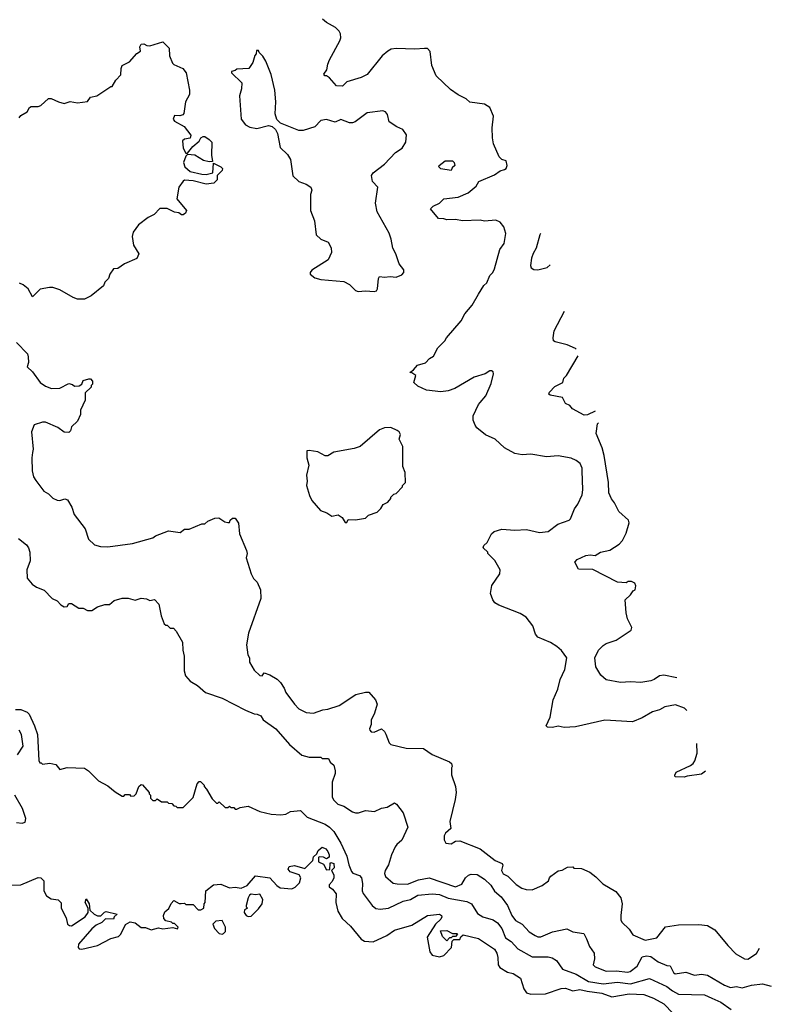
# Model space of a CAD drawing. Extents: x 2239805 to 2396427, y 665731 to 772158.
# Tile 323 of 326: x 2368607 to 2373796, y 743902 to 750702. Entities that reach past the tile are written whole.
import ezdxf

# ---------------------------------------------------------------- set-up
doc = ezdxf.new("R2010")
doc.units = 0

msp = doc.modelspace()

# ---------------------------------------------------------------- linework, layer by layer
at = {"layer": '0CON05XD'}
for points in [[(2373213.1, 745930.1), (2373195.8, 745945.8), (2373135, 745970), (2373060, 745955), (2373023.9, 745936.1), (2372975, 745921.2), (2372905, 745880), (2372838.3, 745851.7), (2372646.4, 745863.6), (2372445, 745817.5), (2372365, 745812.5), (2372325, 745822.5), (2372285, 745813.3), (2372250, 745815), (2372242.5, 745825), (2372270, 745885), (2372290, 746005), (2372321.7, 746078.3), (2372337.5, 746145), (2372370, 746215), (2372383.8, 746295), (2372346.7, 746345), (2372315, 746373.8), (2372271.2, 746401.2), (2372185, 746437.5), (2372168.3, 746458.3), (2372150, 746515), (2372102.5, 746575), (2372061.7, 746601.7), (2371915, 746658.8), (2371887.5, 746675), (2371872.5, 746695), (2371858.3, 746738.3), (2371866.7, 746795), (2371922.5, 746875), (2371923, 746903), (2371886.4, 746966.4), (2371840, 747015), (2371840, 747025), (2371807.5, 747055), (2371810.7, 747069.3), (2371835, 747090), (2371865, 747150), (2371883, 747167), (2371935, 747182.5), (2372025, 747176.7), (2372105, 747180), (2372195, 747161.2), (2372255, 747166.7), (2372321.7, 747218.3), (2372400, 747245), (2372410, 747255), (2372436.4, 747323.6), (2372460, 747355), (2372489.7, 747420.3), (2372495.7, 747455), (2372490.8, 747585), (2372489.2, 747605), (2372475.6, 747635.6), (2372448.3, 747658.3), (2372414.2, 747674.2), (2372325, 747690), (2372245, 747682), (2372135, 747701.2), (2372075, 747696.7), (2372025, 747706.7), (2371953.9, 747743.9), (2371890, 747805), (2371823.9, 747833.9), (2371764.1, 747884.1), (2371751.7, 747901.7), (2371738.8, 747935), (2371736.7, 747965), (2371773.8, 748045), (2371785, 748057.5), (2371826.2, 748105), (2371861.7, 748188.3), (2371877.5, 748255), (2371875, 748270), (2371865, 748277.5), (2371853.3, 748276.7), (2371820, 748255), (2371745, 748233.3), (2371610, 748155), (2371565, 748137.5), (2371515, 748132.5), (2371415, 748142.5), (2371355, 748170), (2371327.5, 748195), (2371342.5, 748245), (2371315, 748262.5), (2371300, 748265), (2371325, 748282.5), (2371353.9, 748316.1), (2371408.3, 748331.7), (2371437, 748363), (2371463, 748377), (2371493.9, 748436.1), (2371542.5, 748485), (2371552.5, 748505), (2371655, 748622.5), (2371679.3, 748670.7), (2371730.7, 748729.3), (2371773.9, 748806.1), (2371812.5, 748865), (2371832.5, 748885), (2371852.5, 748935), (2371872.5, 748955), (2371885, 748980), (2371922.5, 749115), (2371952.5, 749155), (2371963.3, 749225), (2371948.3, 749271.7), (2371925, 749302.5), (2371895, 749317.5), (2371815, 749310), (2371785, 749316.7), (2371665, 749313.3), (2371615, 749322.5), (2371555, 749320), (2371535, 749327.5), (2371498.3, 749328.3), (2371442.5, 749395), (2371462.5, 749415), (2371504.4, 749435.6), (2371535, 749465.6), (2371635, 749476), (2371702.5, 749505), (2371757.7, 749552.3), (2371777.5, 749585), (2371885, 749630), (2371925, 749658.8), (2371955, 749666.2), (2371966.2, 749675), (2371972, 749695), (2371966.2, 749726.2), (2371935, 749736.7), (2371916.7, 749755), (2371878.8, 749845), (2371871.2, 749885), (2371870, 749955), (2371877.5, 750035), (2371852.5, 750095), (2371815, 750117.5), (2371715, 750132.5), (2371690, 750155), (2371635, 750182.5), (2371580.7, 750220.7), (2371482.5, 750315), (2371453.3, 750385), (2371441.7, 750481.7), (2371421.7, 750501.7), (2371401.7, 750501.7), (2371335, 750498), (2371205, 750503.8), (2371172.3, 750497.7), (2371147.5, 750485), (2371108.3, 750451.7), (2371005, 750322.5), (2370965, 750302.5), (2370865, 750273.3), (2370835, 750243.8), (2370795, 750244), (2370745, 750300), (2370725, 750313.8), (2370712.5, 750315), (2370707.5, 750325), (2370726.7, 750355), (2370733.8, 750395), (2370746.7, 750425), (2370816.2, 750555), (2370823.6, 750576.4), (2370821.2, 750605), (2370812.3, 750622.3), (2370786.8, 750646.8), (2370725, 750681.4), (2370697.5, 750705)], [(2368602.5, 750025), (2368615, 750040), (2368657.5, 750065), (2368673.6, 750096.4), (2368685, 750102.5), (2368735, 750102.5), (2368751.7, 750108.3), (2368805, 750157.5), (2368825, 750157.5), (2368874.1, 750134.1), (2368915, 750123.3), (2368955, 750137.5), (2369005, 750127.5), (2369075, 750137.5), (2369095, 750167.5), (2369140, 750175), (2369235, 750240), (2369245, 750240), (2369270, 750285), (2369305, 750320), (2369306.7, 750365), (2369313.9, 750386.1), (2369365, 750410), (2369415, 750467.5), (2369440, 750485), (2369436.7, 750515), (2369445, 750533.3), (2369465, 750536), (2369485, 750523.8), (2369505, 750521.2), (2369595, 750550), (2369638, 750505), (2369641.7, 750451.7), (2369661.7, 750401.7), (2369671.7, 750391.7), (2369732.5, 750365), (2369756.7, 750335), (2369780, 750215), (2369778.8, 750185), (2369751.2, 750135), (2369740, 750055), (2369732.5, 750045), (2369713, 750037), (2369675, 750040), (2369666.7, 750015), (2369675, 750000), (2369743.2, 749963.2), (2369788, 749905), (2369785, 749883.3), (2369745, 749876), (2369731.2, 749865), (2369736.2, 749815), (2369755, 749780), (2369765, 749780), (2369801.2, 749825), (2369845, 749862.5), (2369858, 749885), (2369874.6, 749895.4), (2369885, 749894.4), (2369915.4, 749875.4), (2369933.8, 749855), (2369930.8, 749765), (2369937.5, 749722.5), (2369915, 749720), (2369875, 749728.8), (2369815, 749765.8), (2369765, 749770), (2369755, 749760), (2369738.8, 749715), (2369746.1, 749686.1), (2369785, 749652.5), (2369865, 749633.8), (2369895, 749633.3), (2369940, 749645), (2369945, 749710), (2369996.7, 749685), (2370006.7, 749675), (2370005, 749660), (2369970, 749625), (2369970, 749595), (2369948, 749572), (2369895, 749566), (2369805, 749588.1), (2369745, 749593.3), (2369735, 749586.7), (2369705.9, 749544.1), (2369692, 749465), (2369757.5, 749385), (2369752.5, 749365), (2369736.1, 749353.9), (2369723, 749353), (2369705, 749367.5), (2369675, 749372.5), (2369625, 749397.5), (2369575, 749397.5), (2369535, 749357.5), (2369493.9, 749336.1), (2369426.1, 749283.9), (2369390, 749235), (2369383.3, 749205), (2369392.5, 749145), (2369430, 749085), (2369416.4, 749053.6), (2369330, 749015), (2369285, 748982.5), (2369255, 748980), (2369230, 748945), (2369220, 748915), (2369195, 748890), (2369186.4, 748863.6), (2369100, 748795), (2369055, 748772.5), (2369005, 748772.5), (2368975, 748782.5), (2368885, 748836.7), (2368835, 748853.3), (2368813, 748853), (2368749.3, 748840.7), (2368695, 748787.5), (2368665, 748842.5), (2368630.7, 748870.7), (2368605, 748882.5)], [(2370943.6, 748823.6), (2370995, 748830), (2371055, 748823.8), (2371070, 748830), (2371077.3, 748842.7), (2371083.3, 748915), (2371091.7, 748928.3), (2371125, 748922.5), (2371165, 748927.5), (2371206.4, 748923.6), (2371245, 748940), (2371260, 748955), (2371260, 748975), (2371226.4, 749016.4), (2371203.8, 749085), (2371182, 749125), (2371172, 749185), (2371157.3, 749227.3), (2371075.6, 749375.6), (2371063.1, 749435), (2371078.8, 749545), (2371043.3, 749585), (2371036.7, 749625), (2371047.5, 749645), (2371125, 749703.3), (2371202.5, 749785), (2371246.4, 749813.6), (2371272.5, 749855), (2371276.4, 749906.4), (2371253, 749943), (2371211.2, 749961.2), (2371157, 749997), (2371146.1, 750046.1), (2371132.5, 750065), (2371115, 750073.3), (2371005, 750058), (2370924.1, 749995.9), (2370905, 749988.8), (2370885, 749990), (2370825, 750013.3), (2370785, 749993.3), (2370725, 750012), (2370685, 750006.2), (2370645, 749961.2), (2370565, 749936.7), (2370535, 749936.7), (2370407, 749987), (2370383, 750013), (2370371.7, 750051.7), (2370375.9, 750134.1), (2370368, 750215), (2370343.9, 750323.9), (2370306.1, 750416.1), (2370285, 750450), (2370260, 750475), (2370255, 750490), (2370241.7, 750488.3), (2370240, 750465), (2370230, 750455), (2370217.5, 750405), (2370190, 750365), (2370105, 750360), (2370095, 750350), (2370070, 750345), (2370070, 750335), (2370140, 750265), (2370137.5, 750225), (2370123.8, 750175), (2370136.7, 750015), (2370165, 749976.7), (2370195, 749958.8), (2370245, 749951.2), (2370325, 749970), (2370350, 749965), (2370373, 749943), (2370386.4, 749916.4), (2370405, 749820), (2370455, 749770), (2370477, 749737), (2370493, 749623), (2370533.9, 749583.9), (2370585, 749566.7), (2370617.5, 749545), (2370623.3, 749525), (2370613.8, 749495), (2370614, 749385), (2370643, 749313), (2370653.8, 749215), (2370685, 749186.2), (2370737.5, 749165), (2370756.4, 749126.4), (2370760, 749095), (2370735.9, 749044.1), (2370625, 748972.5), (2370612.5, 748955), (2370612.5, 748945), (2370645, 748920), (2370685, 748906.7), (2370845, 748892.5), (2370885, 748872.5), (2370925, 748832.5), (2370943.6, 748823.6)], [(2371585, 749660), (2371515, 749672.5), (2371500, 749685), (2371502.5, 749695), (2371545, 749726.2), (2371595, 749727.5), (2371607.5, 749715), (2371610, 749695), (2371591.7, 749678.3), (2371585, 749660)], [(2372203, 749226.1), (2372197.5, 749215), (2372173.8, 749125), (2372152.1, 749087.9), (2372141.4, 749055), (2372134, 749005), (2372138.8, 748988.8), (2372156.9, 748976.9), (2372185, 748974.4), (2372249.1, 748990.9), (2372269.9, 749007.9)], [(2372447.9, 748427.1), (2372445, 748430), (2372387, 748457), (2372305, 748477.5), (2372292.5, 748485), (2372290, 748505), (2372297, 748553), (2372367.5, 748689.3)], [(2368585, 748473.3), (2368660, 748395), (2368666.4, 748373.6), (2368666.7, 748335), (2368657.5, 748305), (2368695, 748268.8), (2368747.5, 748195), (2368785, 748170), (2368826.1, 748153.9), (2368885, 748156.2), (2368945, 748190), (2368971.7, 748181.7), (2368985, 748170), (2369016.4, 748173.6), (2369036.4, 748183.6), (2369045, 748210), (2369085, 748222.5), (2369095, 748222.5), (2369110, 748205), (2369110, 748185), (2369100, 748175), (2369100, 748165), (2369060, 748125), (2369060, 748075), (2369027.5, 748005), (2369027.5, 747975), (2369005, 747930), (2368965, 747890), (2368957, 747863), (2368945, 747850), (2368915, 747852.5), (2368870, 747885), (2368785, 747922.5), (2368765, 747922.5), (2368707, 747903), (2368687.5, 747855), (2368700, 747735), (2368696.4, 747713.6), (2368691.2, 747675), (2368693.8, 747585), (2368703.3, 747545), (2368719.3, 747519.3), (2368772.5, 747445), (2368806.1, 747426.1), (2368835, 747397.5), (2368865, 747382.5), (2368885, 747380), (2368918.3, 747391.7), (2368936.4, 747386.4), (2368966.7, 747335), (2368982.5, 747285), (2369060, 747185), (2369083, 747113), (2369123.9, 747073.9), (2369165, 747063.3), (2369215, 747061.2), (2369385, 747083.3), (2369525, 747122.5), (2369545, 747137.5), (2369635, 747172.5), (2369715, 747160), (2369745, 747182.5), (2369777, 747183), (2369865, 747220), (2369885, 747220), (2369905, 747237.5), (2369955, 747260), (2369981.7, 747261.7), (2370023, 747233), (2370045, 747230), (2370055, 747230), (2370060, 747245), (2370075, 747260), (2370095, 747260), (2370116.7, 747225), (2370125, 747150), (2370172.5, 747035), (2370177.5, 747015), (2370170, 746985), (2370204.3, 746875), (2370221.9, 746841.9), (2370246.5, 746816.5), (2370270, 746765), (2370271.2, 746705), (2370186.1, 746463.9), (2370172.5, 746385), (2370182.5, 746315), (2370192.5, 746295), (2370193.3, 746265), (2370225, 746210), (2370265, 746172.5), (2370280, 746170), (2370295, 746190), (2370335, 746177.5), (2370385, 746147.5), (2370407.5, 746125), (2370432.5, 746085), (2370443.3, 746055), (2370503.3, 745975), (2370535, 745943.3), (2370585, 745917.5), (2370635, 745912.5), (2370700, 745935), (2370735, 745940), (2370813.6, 745966.4), (2370928.3, 746041.7), (2370995, 746057.5), (2371017, 746057), (2371063.3, 746005), (2371073.8, 745975), (2371056.6, 745913.4), (2371034.2, 745865), (2371034.2, 745835), (2371022, 745805), (2371023.8, 745795), (2371034.4, 745784.4), (2371055, 745781.1), (2371105, 745803.3), (2371125, 745786.2), (2371135, 745767.5), (2371156.7, 745706.7), (2371170, 745695), (2371275, 745670), (2371395, 745667.5), (2371455, 745627.5), (2371575, 745576.7), (2371587.5, 745565), (2371592.5, 745545), (2371587.5, 745535), (2371587, 745487), (2371616.7, 745405), (2371620, 745365), (2371613.3, 745315), (2371576.2, 745165), (2371583.3, 745115), (2371546.1, 745083.9), (2371536.7, 745065), (2371538.3, 745038.3), (2371550, 745015), (2371585, 745010), (2371615, 745028), (2371645, 745031.2), (2371785, 744976), (2371890, 744895), (2371937.5, 744875), (2371943.3, 744863.3), (2371933.6, 744825), (2371945, 744801.9), (2371976.8, 744786.8), (2372035, 744728.8), (2372073.9, 744703.9), (2372103.6, 744693.6), (2372145, 744692.5), (2372215, 744722.5), (2372257.5, 744755), (2372263.9, 744776.1), (2372273.9, 744786.1), (2372325, 744822.5), (2372351.7, 744828.3), (2372388.3, 744848.3), (2372425, 744850), (2372432.5, 744842.5), (2372485, 744840), (2372543.6, 744813.6), (2372585, 744782.5), (2372633.9, 744733.9), (2372721.7, 744681.7), (2372756.1, 744636.1), (2372766.4, 744596.4), (2372757.5, 744515), (2372757.5, 744485), (2372765, 744470), (2372815, 744420), (2372840.7, 744380.7), (2372925, 744343.8), (2373005, 744360), (2373065, 744436.2), (2373155, 744450), (2373295, 744453.3), (2373355, 744446.7), (2373406.4, 744416.4), (2373495, 744307.5), (2373550.7, 744250.7), (2373610, 744215), (2373635, 744212.5), (2373695, 744252.5), (2373715.6, 744290.4)], [(2372579.6, 747997.4), (2372527, 747973), (2372505, 747970), (2372423.3, 748013.3), (2372405, 748037.5), (2372375, 748050), (2372355, 748092.5), (2372268.3, 748108.3), (2372260, 748115), (2372265, 748130), (2372301.7, 748168.3), (2372357.5, 748195), (2372363, 748227), (2372382.5, 748245), (2372462, 748381.2)], [(2370865, 747230), (2370875, 747250), (2370925, 747247.5), (2370995, 747260), (2371015, 747280), (2371075, 747300), (2371100, 747325), (2371117, 747353), (2371149.3, 747370.7), (2371170, 747395), (2371170, 747405), (2371190, 747425), (2371205, 747430), (2371250, 747475), (2371250, 747485), (2371270, 747505), (2371267.5, 747575), (2371252.5, 747615), (2371252.5, 747755), (2371227.5, 747805), (2371237, 747837), (2371227.5, 747855), (2371212.5, 747865), (2371170, 747885), (2371125, 747884), (2371090.9, 747869.1), (2370957.5, 747755), (2370915, 747740), (2370775.9, 747714.1), (2370735, 747688.8), (2370715, 747690), (2370665, 747716.7), (2370605, 747727.5), (2370590, 747725), (2370590, 747675), (2370602.5, 747625), (2370587.5, 747555), (2370592.5, 747515), (2370587.5, 747485), (2370607.5, 747415), (2370625, 747380), (2370683, 747313), (2370726.7, 747296.7), (2370763, 747273), (2370805, 747282.5), (2370833, 747263), (2370855, 747230), (2370865, 747230)], [(2373144, 746155.4), (2373055, 746175.8), (2373025, 746171.2), (2372987.5, 746145), (2372965, 746136.7), (2372895, 746124), (2372825, 746128.8), (2372755, 746124), (2372655, 746142), (2372618.8, 746175), (2372585, 746232.5), (2372577.5, 746295), (2372602.7, 746347.3), (2372635, 746380), (2372656.1, 746393.9), (2372725, 746416.2), (2372828.1, 746485), (2372832.5, 746505), (2372803.8, 746565), (2372793.3, 746605), (2372787.5, 746695), (2372825, 746730), (2372843.3, 746756.7), (2372856.4, 746763.6), (2372861.7, 746791.7), (2372855, 746810), (2372831.7, 746821.7), (2372808.3, 746821.7), (2372795, 746812.5), (2372735, 746817.5), (2372565, 746903.8), (2372465, 746907.5), (2372440, 746955), (2372455.9, 746974.1), (2372515, 747000.8), (2372545, 747006), (2372579.3, 747000.7), (2372616.1, 747023.9), (2372681.7, 747038.3), (2372745, 747078.8), (2372768.8, 747105), (2372793.9, 747156.1), (2372815.8, 747226.4), (2372810.1, 747245), (2372742.5, 747305), (2372712.5, 747365), (2372691.7, 747391.7), (2372673.9, 747433.9), (2372671.2, 747505), (2372641.2, 747691.2), (2372628, 747745), (2372586.7, 747845), (2372595, 747910), (2372603.8, 747918.4)], [(2368597.7, 747117.7), (2368653.3, 747075), (2368668.8, 747055), (2368676.7, 747025), (2368680, 746965), (2368657, 746903), (2368657.5, 746845), (2368693.6, 746803.6), (2368723, 746783), (2368775, 746762.5), (2368830, 746705), (2368865, 746687.5), (2368890.7, 746660.7), (2368915, 746647.5), (2368935, 746650), (2368945, 746670), (2368965, 746670), (2369015, 746637.5), (2369045, 746637.5), (2369075, 746622.5), (2369105, 746622.5), (2369145, 746647.5), (2369195, 746662.5), (2369227, 746663), (2369259.3, 746690.7), (2369315, 746707.5), (2369355, 746706.7), (2369405, 746692.5), (2369445, 746707.5), (2369481.7, 746701.7), (2369505, 746690), (2369537, 746697), (2369567.5, 746665), (2369583.3, 746585), (2369605, 746530), (2369615, 746520), (2369625, 746520), (2369645, 746500), (2369668.3, 746498.3), (2369688.3, 746478.3), (2369731.7, 746401.7), (2369733, 746347), (2369743.3, 746305), (2369742.9, 746205), (2369751.3, 746171.3), (2369785, 746134), (2369834.3, 746104.3), (2369890, 746055), (2370005, 746016.7), (2370165, 745933.3), (2370225, 745907.5), (2370246.4, 745906.4), (2370272.5, 745895), (2370287, 745867), (2370375, 745803.3), (2370470, 745695), (2370555, 745622.5), (2370605, 745607.5), (2370685, 745607.5), (2370695, 745600), (2370738.3, 745598.3), (2370750, 745575), (2370775, 745552.5), (2370784.2, 745515), (2370784.3, 745495), (2370763.5, 745435), (2370763.4, 745333.4), (2370775, 745311.2), (2370803.3, 745285), (2370845, 745270), (2370905, 745230), (2370925, 745223.3), (2370945, 745223.3), (2370995, 745240), (2371056.4, 745233.6), (2371105, 745256.7), (2371145, 745262.5), (2371195, 745292.5), (2371207.5, 745285), (2371253.3, 745225), (2371286.2, 745125), (2371245.8, 745035), (2371210, 745005), (2371200.3, 744989.7), (2371174, 744935), (2371154.2, 744865.8), (2371130, 744825), (2371126, 744805), (2371132, 744785), (2371185, 744738.8), (2371213, 744733), (2371285, 744732.2), (2371359.2, 744760.8), (2371435, 744774.6), (2371615, 744712.9), (2371659.3, 744730.7), (2371685.8, 744775), (2371705, 744792.9), (2371725, 744799.4), (2371765, 744797.1), (2371815, 744766), (2371859.2, 744725), (2371885, 744684.2), (2371930.8, 744645), (2371973.7, 744583.7), (2372004.6, 744514.6), (2372030.2, 744480.2), (2372075, 744454.2), (2372125, 744402), (2372165, 744376), (2372185, 744368), (2372205, 744368.8), (2372285, 744402.9), (2372385, 744422), (2372425, 744402.2), (2372501.7, 744391.7), (2372521.2, 744355), (2372541.7, 744301.7), (2372574.1, 744254.1), (2372576, 744215), (2372566.7, 744175), (2372580.9, 744160.9), (2372655, 744130), (2372725, 744133.8), (2372805, 744123.6), (2372822, 744128), (2372870.6, 744165), (2372905, 744229.4), (2372935, 744237.3), (2372965, 744232.2), (2373015, 744195.6), (2373075, 744170), (2373097, 744167), (2373121.2, 744121.2), (2373132.3, 744112.3), (2373205, 744123.3), (2373265, 744103.3), (2373315, 744108.8), (2373355, 744104), (2373473.1, 744033.1), (2373515, 744018.5), (2373555, 744024.3), (2373595, 744015.8), (2373660, 744035), (2373735, 744042), (2373796.1, 744027.7)], [(2368578.3, 745938.3), (2368615, 745937.5), (2368659.3, 745919.3), (2368672.5, 745905), (2368710, 745825), (2368730, 745765), (2368740, 745585), (2368745, 745570), (2368755, 745570), (2368765, 745560), (2368815, 745567.5), (2368857, 745557), (2368885, 745522.5), (2368935, 745537.5), (2369055, 745532.5), (2369082.5, 745515), (2369150, 745445), (2369215, 745410), (2369265, 745370), (2369315, 745340), (2369325, 745340), (2369335, 745350), (2369365, 745350), (2369375, 745340), (2369398.3, 745341.7), (2369410, 745355), (2369430, 745405), (2369445, 745420), (2369455, 745417.5), (2369500, 745365), (2369500, 745355), (2369510, 745345), (2369510, 745325), (2369525, 745310), (2369545, 745310), (2369555, 745320), (2369585, 745300), (2369625, 745300), (2369635, 745290), (2369658.3, 745288.3), (2369671.7, 745271.7), (2369685, 745270), (2369695, 745260), (2369735, 745260), (2369805, 745330), (2369832.5, 745425), (2369845, 745440), (2369855, 745440), (2369880, 745415), (2369880, 745405), (2369897, 745387), (2369935, 745320), (2369965, 745290), (2369975, 745290), (2369985, 745300), (2370025, 745260), (2370045, 745260), (2370055, 745270), (2370065, 745260), (2370085, 745260), (2370095, 745250), (2370105, 745250), (2370128.3, 745261.7), (2370185, 745270), (2370265, 745232.5), (2370344.2, 745214.2), (2370408.8, 745211.2), (2370445, 745213.8), (2370477, 745233), (2370545, 745240.8), (2370591.2, 745195), (2370716.5, 745146.5), (2370746.9, 745125), (2370774.7, 745094.7), (2370823.8, 745015), (2370865.4, 744925), (2370878.2, 744865), (2370898, 744818), (2370907.6, 744807.6), (2370952.3, 744792.3), (2370965.9, 744775.9), (2370973.8, 744735), (2370971.2, 744685), (2370977.3, 744667.3), (2371040, 744585), (2371065, 744563.3), (2371095, 744558.8), (2371154.1, 744565.9), (2371255, 744614.3), (2371305, 744625.7), (2371355.5, 744654.5), (2371455, 744663.5), (2371505, 744659.5), (2371565, 744634.6), (2371695, 744612.5), (2371725.8, 744595), (2371767.9, 744527.9), (2371805, 744505.6), (2371875, 744484.3), (2371905, 744464.3), (2371935, 744426), (2371961.7, 744361.7), (2372001.2, 744335), (2372045.6, 744285.6), (2372145, 744230.6), (2372255, 744230), (2372282.4, 744222.4), (2372313.2, 744203.2), (2372354.6, 744144.6), (2372449.6, 744109.6), (2372535, 744059.1), (2372635, 744044), (2372735, 744053.8), (2372825, 744043.3), (2372955, 744079.4), (2373075, 744025.6), (2373114, 743994), (2373155, 743971.1), (2373335, 743966), (2373385, 743944.2), (2373446.6, 743916.6), (2373520, 743865)], [(2368590.8, 745625), (2368632, 745685), (2368618.8, 745765), (2368603.3, 745795)], [(2373341.5, 745511.2), (2373315, 745490), (2373215, 745477.5), (2373195, 745470), (2373131.7, 745471.7), (2373130, 745485), (2373140, 745505), (2373238.3, 745551.7), (2373255.9, 745564.1), (2373267.7, 745582.3), (2373283.6, 745636.4), (2373282.5, 745703.6)], [(2368585, 745157.5), (2368625, 745152.5), (2368645, 745160), (2368648.8, 745185), (2368626.2, 745255), (2368572.5, 745345)], [(2368515, 744724.4), (2368615, 744726.9), (2368735, 744777.5), (2368752.5, 744775), (2368772.5, 744755), (2368773.3, 744685), (2368791.7, 744651.7), (2368825, 744631.2), (2368872.5, 744622.5), (2368892.5, 744602.5), (2368894, 744565), (2368928, 744498), (2368937.5, 744455), (2368950, 744445), (2368965, 744443.3), (2369060, 744505), (2369080, 744535), (2369080, 744565), (2369060, 744605), (2369065, 744630), (2369087.5, 744595), (2369091.7, 744551.7), (2369120, 744525), (2369143, 744513), (2369167, 744513), (2369191.7, 744538.3), (2369205, 744542.5), (2369280, 744525), (2369260, 744505), (2369255, 744490), (2369198.3, 744491.7), (2369175, 744467.5), (2369135, 744447.5), (2369105, 744423.3), (2369012.3, 744317.7), (2369010, 744295), (2369017.5, 744285), (2369035, 744282), (2369145, 744308.6), (2369235, 744355.8), (2369289.3, 744370.7), (2369306, 744385), (2369337.7, 744452.3), (2369369.7, 744470.3), (2369404.2, 744464.2), (2369445, 744431.2), (2369475, 744432.5), (2369515, 744416.2), (2369565, 744430), (2369595, 744423.1), (2369665, 744432.5), (2369697.5, 744422.5), (2369700, 744435), (2369675, 744460), (2369665, 744460), (2369655, 744470), (2369615, 744477.5), (2369602.5, 744495), (2369600, 744515), (2369609.3, 744540.7), (2369636.4, 744563.6), (2369653, 744597), (2369671.7, 744618.3), (2369708.3, 744598.3), (2369721.7, 744598.3), (2369745, 744600), (2369755, 744590), (2369805, 744590), (2369840, 744555), (2369857, 744553), (2369877.5, 744565), (2369880, 744595), (2369887.5, 744605), (2369892.5, 744685), (2369945, 744726.7), (2369995, 744732.5), (2370055, 744706.7), (2370095, 744710), (2370135, 744703.3), (2370177.1, 744722.9), (2370235, 744790), (2370335, 744774), (2370382.3, 744722.3), (2370405, 744706.7), (2370485, 744700), (2370508.3, 744711.7), (2370539.3, 744740.7), (2370547.5, 744775), (2370537, 744797), (2370475, 744817.5), (2370461.2, 744835), (2370467, 744853), (2370505, 744860), (2370575, 744840), (2370630, 744895), (2370635, 744920), (2370658.3, 744941.7), (2370667.5, 744965), (2370695, 744987.5), (2370720, 744975), (2370735, 744957.5), (2370743.3, 744935), (2370742.5, 744917.5), (2370725, 744907.5), (2370705, 744917.5), (2370675, 744920), (2370670, 744915), (2370670, 744885), (2370705, 744870), (2370725, 744830), (2370748.3, 744831.7), (2370750, 744875), (2370755, 744880), (2370776.7, 744875), (2370777.5, 744845), (2370760, 744825), (2370776.4, 744796.4), (2370776.7, 744775), (2370765, 744750), (2370743, 744727), (2370743, 744713), (2370766.4, 744696.4), (2370792.5, 744665), (2370790, 744605), (2370804.3, 744544.3), (2370834.4, 744494.4), (2370890.3, 744440.3)], [(2370185, 744507.5), (2370205, 744510), (2370255, 744560), (2370280, 744595), (2370286.2, 744625), (2370265, 744662.5), (2370235, 744657.5), (2370205, 744662.5), (2370193.6, 744656.4), (2370183.6, 744636.4), (2370170, 744585), (2370170, 744575), (2370180, 744565), (2370160, 744555), (2370157.5, 744535), (2370170, 744515), (2370185, 744507.5)], [(2370005, 744386.7), (2370015, 744391.2), (2370026.7, 744405), (2370026.7, 744435), (2370005, 744480), (2369960, 744475), (2369940, 744455), (2369952.5, 744425), (2369985, 744391.2), (2370005, 744386.7)], [(2370890.3, 744440.3), (2370965, 744350.8), (2370988.3, 744338.3), (2371047, 744333), (2371142.4, 744377.6), (2371195, 744414), (2371315, 744448.8), (2371422.5, 744515), (2371505, 744523.3), (2371520, 744515), (2371522.5, 744505), (2371515, 744490), (2371477.5, 744455), (2371420, 744365), (2371438.8, 744265), (2371455, 744240), (2371505, 744230), (2371535, 744238.8), (2371587.5, 744295), (2371591.7, 744338.3), (2371605, 744350), (2371645, 744350), (2371651.7, 744368.3), (2371668.3, 744381.7), (2371775, 744356.7), (2371885, 744282), (2371900, 744255), (2371908, 744225), (2371910, 744175), (2371922.5, 744155), (2371975, 744123.8), (2372015, 744113.3), (2372065, 744082.5), (2372088.3, 744008.3), (2372105, 743980), (2372135, 743971.2), (2372236.4, 743973.6), (2372345, 744011.2), (2372375, 744013.8), (2372425, 743995.8), (2372475, 744004.3), (2372525, 743991.5), (2372625, 743978.2), (2372694.3, 743954.3), (2372815, 743974.4), (2372915, 743970), (2372983.3, 743945), (2373055, 743906), (2373118.7, 743838.7)], [(2371555, 744340), (2371525, 744370), (2371511.7, 744408.3), (2371555, 744412.5), (2371595, 744390), (2371625, 744390), (2371630, 744385), (2371615, 744370), (2371595, 744370), (2371585, 744360), (2371575, 744360), (2371555, 744340)]]:
    msp.add_lwpolyline(points, dxfattribs=at)

doc.saveas('drawing.dxf')
